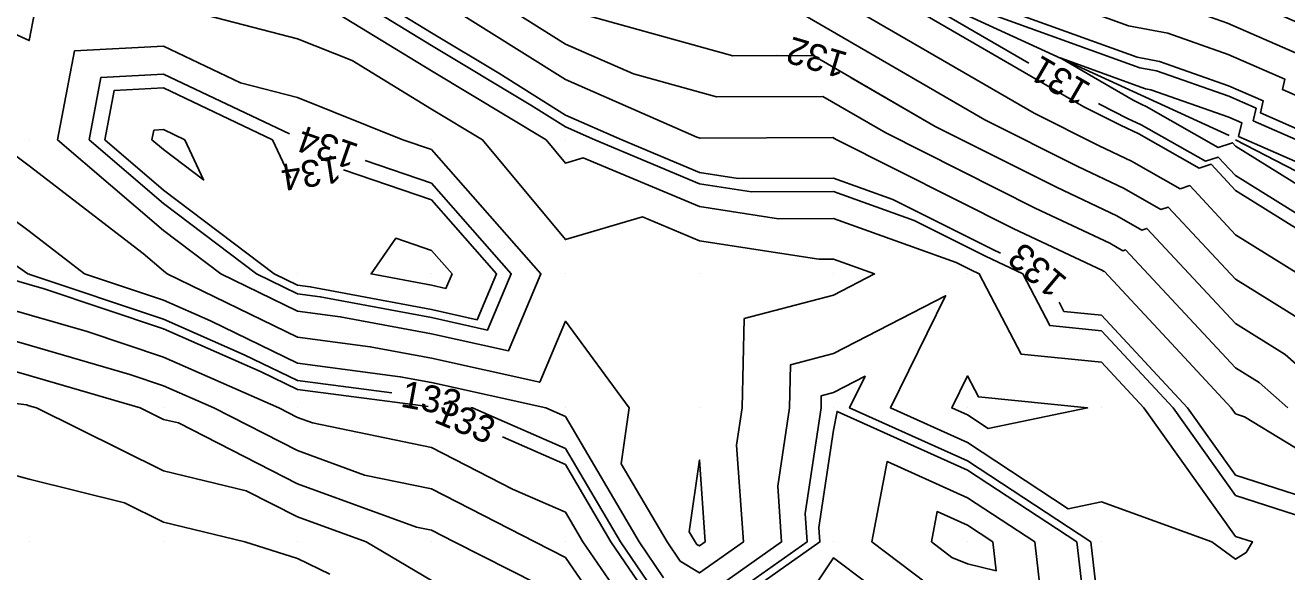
# Model space of a CAD drawing. Extents: x 2354170 to 2357230, y 866100 to 868290.
# Drawn here: x 2356119.7 to 2356213.8, y 866847.8 to 866888.6 of the extents above; entities that cross this region are included whole.
import ezdxf

# ---------------------------------------------------------------- set-up
doc = ezdxf.new("R2010")
doc.units = 0
for name, color, linetype in [('Default', 7, 'Continuous'), ('DTM Contours Minor', 7, 'Continuous'), ('DTM Contours Minor Text', 7, 'Continuous'), ('Exist DTM QL2 LIDAR Elevation Point', 7, 'Continuous'), ('PH Exist DTM Breakline', 7, 'Continuous')]:
    doc.layers.add(name, color=color, linetype=linetype)

msp = doc.modelspace()

# ---------------------------------------------------------------- linework, layer by layer
at = {"layer": 'Default'}
for points in [[(2356110.841, 866909.153), (2356125.387, 866914.853), (2356127.278, 866914.386), (2356135.435, 866906.154), (2356141.06, 866900.982), (2356149.653, 866895.756), (2356155.438, 866890.009), (2356159.985, 866887.152), (2356165.068, 866884.927), (2356171.261, 866883.209), (2356179.203, 866883.239), (2356183.884, 866880.523), (2356195.043, 866874.919), (2356200.594, 866872.295), (2356201.58, 866871.736), (2356201.777, 866871.8), (2356209.986, 866862.995), (2356211.742, 866861.902), (2356213.893, 866860.009)], [(2356215.263, 866886.159), (2356209.396, 866888.714), (2356205.571, 866890.056), (2356201.346, 866890.87), (2356180.621, 866898.342), (2356175.622, 866900.551), (2356151.244, 866909.113), (2356149.042, 866909.763), (2356140.385, 866911.938), (2356146.725, 866906.108), (2356149.139, 866904.64), (2356154.007, 866899.806), (2356165.028, 866891.75), (2356173.708, 866889.343), (2356177.721, 866889.358), (2356191.271, 866881.497), (2356198.222, 866878.006), (2356201.68, 866876.371), (2356204.422, 866874.816), (2356204.97, 866874.994), (2356209.986, 866869.614), (2356215.636, 866866.099)], [(2356113.564, 866906.43), (2356123.778, 866910.432), (2356128.229, 866909.335), (2356137.469, 866900.009), (2356139.985, 866897.982), (2356146.773, 866893.221), (2356149.909, 866891.313), (2356151.223, 866890.009), (2356159.985, 866884.503), (2356169.78, 866880.214), (2356170.038, 866880.142), (2356179.944, 866880.179), (2356180.19, 866880.036), (2356193.453, 866873.376), (2356200.051, 866870.257), (2356200.158, 866870.196), (2356200.18, 866870.203), (2356205.53, 866864.465), (2356209.667, 866860.009), (2356209.986, 866859.562), (2356210.645, 866859.349), (2356219.986, 866853.662)], [(2356191.864, 866871.833), (2356184.427, 866875.567), (2356179.985, 866877.153), (2356172.868, 866877.127), (2356169.985, 866877.571), (2356164.198, 866880.009), (2356159.985, 866881.854), (2356155.02, 866884.974), (2356149.985, 866887.998), (2356146.694, 866890.009), (2356139.985, 866894.715), (2356133.415, 866900.009), (2356129.18, 866904.283), (2356122.169, 866906.011), (2356116.287, 866903.707), (2356109.984, 866903.099), (2356107.212, 866902.782), (2356102.118, 866902.059)], [(2356222.803, 866879.679), (2356213.481, 866883.76), (2356213.66, 866884.534), (2356209.43, 866886.376), (2356204.937, 866887.952), (2356201.99, 866888.52), (2356178.46, 866897.004), (2356175.908, 866898.131), (2356153.667, 866905.942), (2356170.5, 866893.638), (2356174.931, 866892.41), (2356176.979, 866892.417), (2356194.964, 866881.983), (2356199.812, 866879.549), (2356202.223, 866878.409), (2356205.844, 866876.356), (2356206.567, 866876.59), (2356209.986, 866872.923), (2356217.583, 866868.197)], [(2356096.145, 866901.653), (2356089.984, 866901.736), (2356085.199, 866900.009), (2356081.196, 866898.797), (2356082.42, 866890.009), (2356089.984, 866882.326), (2356096.81, 866880.009), (2356099.984, 866876.927), (2356104.28, 866875.713), (2356109.984, 866875.104), (2356117.224, 866870.009), (2356119.984, 866869.222), (2356121.096, 866868.898), (2356129.985, 866865.911), (2356137.287, 866862.706), (2356139.985, 866861.394), (2356149.75, 866860.121)], [(2356190.274, 866870.289), (2356189.131, 866870.863), (2356179.985, 866874.128), (2356175.881, 866874.113), (2356169.985, 866875.022), (2356161.322, 866878.672), (2356159.985, 866878.277), (2356158.546, 866880.009), (2356149.985, 866885.151), (2356142.036, 866890.009), (2356139.985, 866891.448), (2356132.575, 866897.419), (2356129.985, 866898.709), (2356126.976, 866900.009), (2356120.56, 866901.591), (2356119.01, 866900.983)], [(2356218.574, 866879.064), (2356211.849, 866882.008), (2356212.056, 866882.909), (2356209.463, 866884.038), (2356204.302, 866885.849), (2356202.634, 866886.17), (2356176.299, 866895.665), (2356176.194, 866895.711), (2356175.283, 866896.032), (2356175.973, 866895.527), (2356176.154, 866895.477), (2356176.238, 866895.477), (2356198.657, 866882.47), (2356201.401, 866881.092), (2356202.766, 866880.447), (2356207.265, 866877.896), (2356208.164, 866878.187), (2356209.986, 866876.233), (2356219.53, 866870.295), (2356220.287, 866869.63)], [(2356155.864, 866893.774), (2356159.654, 866890.009), (2356159.985, 866889.801), (2356160.355, 866889.64), (2356172.485, 866886.276), (2356178.462, 866886.298), (2356187.577, 866881.01), (2356196.632, 866876.463), (2356201.137, 866874.333), (2356203.001, 866873.276), (2356203.373, 866873.397), (2356209.986, 866866.304), (2356213.689, 866864), (2356218.225, 866860.009), (2356219.986, 866858.937), (2356221.233, 866858.762), (2356227.109, 866859.085), (2356236.63, 866853.384), (2356238.536, 866850.009), (2356239.986, 866848.762), (2356240.816, 866848.366)], [(2356114.284, 866890.009), (2356119.984, 866887.404), (2356120.4, 866889.593), (2356128.253, 866890.009), (2356129.546, 866890.448), (2356129.985, 866890.258), (2356130.485, 866890.009), (2356139.985, 866887.55), (2356144.082, 866885.912), (2356149.985, 866882.304), (2356153.806, 866880.009), (2356159.985, 866872.57), (2356165.727, 866874.267), (2356169.985, 866872.473), (2356178.895, 866871.1), (2356179.985, 866871.104), (2356183.052, 866870.009), (2356179.985, 866868.429), (2356173.323, 866866.671), (2356173.178, 866860.009), (2356172.761, 866857.233), (2356173.265, 866850.009), (2356169.985, 866847.7), (2356168.557, 866848.58)], [(2356139.985, 866867.226), (2356134.264, 866870.009), (2356129.985, 866873.24), (2356122.096, 866880.009), (2356123.355, 866886.638), (2356129.985, 866886.99), (2356135.739, 866884.255), (2356139.985, 866883.156), (2356147.856, 866880.009), (2356149.985, 866879.28), (2356158.157, 866870.009), (2356155.737, 866864.257), (2356149.985, 866865.533), (2356143.185, 866866.809), (2356139.985, 866867.226)], [(2356222.589, 866874.839), (2356210.216, 866880.256), (2356210.452, 866881.284), (2356209.497, 866881.7), (2356203.668, 866883.745), (2356203.279, 866883.82), (2356196.898, 866886.121), (2356202.351, 866882.957), (2356202.991, 866882.636), (2356203.309, 866882.485), (2356208.686, 866879.436), (2356209.76, 866879.784), (2356209.986, 866879.542), (2356221.477, 866872.394)], [(2356139.985, 866869.17), (2356138.261, 866870.009), (2356129.985, 866876.258), (2356125.612, 866880.009), (2356126.31, 866883.683), (2356129.985, 866883.878), (2356138.126, 866880.009), (2356139.468, 866877.145)], [(2356129.265, 866880.728), (2356129.985, 866880.767), (2356131.579, 866880.009), (2356132.983, 866877.011), (2356129.985, 866879.275), (2356129.129, 866880.009), (2356129.265, 866880.728)], [(2356110.792, 866880.009), (2356119.984, 866873.189), (2356124.111, 866870.009), (2356129.985, 866868.035), (2356133.502, 866866.492), (2356139.985, 866863.338), (2356147.656, 866862.338), (2356149.985, 866861.901), (2356158.512, 866860.009), (2356159.985, 866859.367), (2356165.481, 866850.009), (2356167.314, 866847.338)], [(2356168.557, 866848.58), (2356167.576, 866850.009), (2356164.148, 866855.846), (2356164.739, 866860.009), (2356159.985, 866866.473), (2356158.071, 866861.923), (2356149.985, 866863.717), (2356145.42, 866864.573), (2356139.985, 866865.282), (2356130.268, 866870.009), (2356129.985, 866870.223), (2356128.476, 866871.518), (2356119.984, 866878.062), (2356117.36, 866880.009)], [(2356143.433, 866877.761), (2356149.985, 866875.519), (2356154.841, 866870.009), (2356153.403, 866866.591), (2356149.985, 866867.349), (2356140.949, 866869.044), (2356139.985, 866869.17)], [(2356169.172, 866837.72), (2356166.173, 866840.009), (2356162.345, 866842.369), (2356159.985, 866845.806), (2356151.696, 866850.009), (2356149.985, 866850.886), (2356148.879, 866851.114), (2356139.985, 866854.349), (2356131.109, 866858.885), (2356129.985, 866859.155), (2356128.263, 866860.009), (2356119.984, 866862.429), (2356116.6, 866863.394), (2356109.984, 866864.248), (2356104.856, 866865.137), (2356099.984, 866864.273), (2356092.699, 866870.009), (2356089.984, 866872.64), (2356086.751, 866873.242), (2356080.063, 866870.084)], [(2356149.985, 866869.165), (2356145.487, 866870.009), (2356147.327, 866872.667), (2356149.985, 866871.757), (2356151.526, 866870.009), (2356151.069, 866868.925), (2356149.985, 866869.165)], [(2356192.457, 866871.552), (2356191.864, 866871.833)], [(2356169.985, 866845.691), (2356176.118, 866850.009), (2356175.828, 866854.166), (2356176.706, 866860.009), (2356176.776, 866863.218), (2356179.985, 866864.065), (2356188.35, 866868.374), (2356184.237, 866860.009), (2356189.985, 866857.425), (2356197.502, 866852.492), (2356199.985, 866853.005), (2356208.21, 866850.009), (2356209.986, 866848.726), (2356210.767, 866849.227), (2356211.257, 866850.009), (2356209.986, 866850.418), (2356203.148, 866860.009), (2356199.985, 866863.415), (2356193.993, 866864.017), (2356190.867, 866870.009), (2356190.274, 866870.289)], [(2356164.83, 866844.854), (2356161.29, 866850.009), (2356159.985, 866852.231), (2356156.046, 866853.948), (2356149.985, 866857.053), (2356141.103, 866858.891), (2356139.985, 866859.297), (2356138.592, 866860.009), (2356129.985, 866863.786), (2356124.296, 866865.698), (2356119.984, 866866.958), (2356110.266, 866869.727)], [(2356234.591, 866845.67), (2356232.687, 866847.308), (2356231.531, 866840.009), (2356238.419, 866831.576), (2356229.986, 866833.387), (2356226.824, 866836.847), (2356219.986, 866837.346), (2356218.717, 866840.009), (2356219.49, 866840.505), (2356219.986, 866841.296), (2356228.402, 866841.593), (2356227.226, 866850.009), (2356219.986, 866851.024), (2356217.389, 866852.605), (2356209.986, 866854.99), (2356206.407, 866860.009), (2356199.985, 866866.926), (2356197.184, 866867.207), (2356196.827, 866867.891)], [(2356163.588, 866843.611), (2356159.985, 866848.858), (2356157.715, 866850.009), (2356149.985, 866853.969), (2356144.991, 866855.003), (2356139.985, 866856.823), (2356133.751, 866860.009), (2356129.985, 866861.661), (2356127.496, 866862.498), (2356119.984, 866864.694), (2356113.433, 866866.56)], [(2356189.985, 866859.482), (2356188.812, 866860.009), (2356189.985, 866862.394), (2356190.803, 866860.827), (2356198.946, 866860.009), (2356191.519, 866858.475), (2356189.985, 866859.482)], [(2356149.985, 866847.133), (2356145.116, 866850.009), (2356139.985, 866851.875), (2356136.168, 866853.825), (2356129.985, 866855.315), (2356120.518, 866860.009), (2356119.984, 866860.165), (2356119.766, 866860.227), (2356109.984, 866861.49)], [(2356155.288, 866857.846), (2356159.985, 866855.799), (2356163.385, 866850.009), (2356166.072, 866846.096), (2356169.985, 866843.683), (2356178.972, 866850.009), (2356178.895, 866851.099), (2356179.985, 866858.349), (2356180.249, 866859.745), (2356189.985, 866855.369), (2356198.152, 866850.009), (2356199.201, 866840.793), (2356189.985, 866842.991), (2356185.013, 866845.037), (2356179.985, 866848.821), (2356176.022, 866842.905)], [(2356142.397, 866847.596), (2356139.985, 866848.784), (2356136.068, 866850.009), (2356129.985, 866851.474), (2356127.077, 866852.916), (2356119.984, 866854.693), (2356113.593, 866856.401), (2356109.984, 866851.602), (2356109.109, 866850.884), (2356099.984, 866854.06), (2356097.488, 866852.505), (2356089.984, 866850.367), (2356089.03, 866850.963), (2356079.984, 866854.418), (2356074.441, 866855.552), (2356072.926, 866850.009), (2356071.82, 866848.172), (2356069.984, 866847.04)], [(2356169.799, 866849.823), (2356169.671, 866850.009), (2356169.225, 866850.769), (2356169.985, 866856.129), (2356170.412, 866850.009), (2356169.985, 866849.708), (2356169.799, 866849.823)], [(2356182.849, 866850.009), (2356183.985, 866856.009), (2356189.985, 866853.312), (2356195.019, 866850.009), (2356195.665, 866844.329), (2356189.985, 866845.684), (2356186.921, 866846.944), (2356182.849, 866850.009)], [(2356187.291, 866850.009), (2356187.72, 866852.274), (2356189.985, 866851.256), (2356191.886, 866850.009), (2356192.129, 866847.865), (2356189.985, 866848.376), (2356188.828, 866848.852), (2356187.291, 866850.009)]]:
    msp.add_lwpolyline(points, dxfattribs=at)
at = {"layer": 'DTM Contours Minor'}
for points in [[(2356262.67, 866867.795), (2356255.602, 866871.739), (2356249.978, 866873.803), (2356239.609, 866878.277), (2356223.016, 866884.519), (2356216.747, 866887.264), (2356216.867, 866887.785), (2356209.363, 866891.052), (2356206.206, 866892.16), (2356200.702, 866893.22), (2356182.782, 866899.681), (2356175.335, 866902.971), (2356154.194, 866910.396), (2356149.173, 866911.879), (2356129.436, 866916.838), (2356143.893, 866903.545), (2356149.396, 866900.198), (2356159.654, 866890.009), (2356159.985, 866889.801), (2356160.355, 866889.64), (2356172.485, 866886.276), (2356175.761, 866886.288)], [(2356191.334, 866871.318), (2356185.995, 866873.999), (2356179.985, 866876.144), (2356173.872, 866876.122), (2356169.985, 866876.721), (2356162.182, 866880.009), (2356159.985, 866880.971), (2356157.396, 866882.598), (2356149.985, 866887.049), (2356145.142, 866890.009), (2356139.985, 866893.626), (2356132.063, 866900.009), (2356129.497, 866902.599), (2356121.633, 866904.538), (2356117.195, 866902.799)], [(2356351.907, 866819.69), (2356351.078, 866820.047), (2356343.89, 866822.55), (2356326.545, 866829.086), (2356319.511, 866832.58), (2356310.893, 866838.644), (2356308.512, 866839.112), (2356293.258, 866844.164), (2356284.579, 866849.201), (2356275.174, 866851.839), (2356269.364, 866854.44), (2356251.634, 866864.334), (2356249.487, 866865.122), (2356227.073, 866874.792), (2356222.66, 866876.452), (2356211.304, 866881.424), (2356211.521, 866882.367), (2356209.474, 866883.259), (2356204.091, 866885.148), (2356202.849, 866885.387), (2356182.488, 866892.728), (2356194.569, 866885.719)], [(2356139.985, 866868.522), (2356136.929, 866870.009), (2356129.985, 866875.252), (2356124.44, 866880.009), (2356125.325, 866884.668), (2356129.985, 866884.915), (2356139.397, 866880.442)], [(2356181.316, 866884.643), (2356187.577, 866881.01), (2356196.632, 866876.463), (2356201.137, 866874.333), (2356203.001, 866873.276), (2356203.373, 866873.397), (2356209.986, 866866.304), (2356213.689, 866864), (2356218.225, 866860.009)], [(2356199.759, 866882.708), (2356199.889, 866882.633), (2356201.931, 866881.607), (2356202.947, 866881.127), (2356207.739, 866878.41), (2356208.696, 866878.719), (2356209.986, 866877.336), (2356220.179, 866870.995)], [(2356145.056, 866878.459), (2356149.985, 866876.773), (2356155.946, 866870.009), (2356154.181, 866865.813), (2356149.985, 866866.744), (2356141.694, 866868.299), (2356139.985, 866868.522)], [(2356109.984, 866876.968), (2356119.873, 866870.009), (2356119.984, 866869.977), (2356120.029, 866869.964), (2356129.985, 866866.619), (2356136.025, 866863.968), (2356139.985, 866862.042), (2356147.041, 866861.122)], [(2356159.985, 866845.806), (2356151.696, 866850.009), (2356149.985, 866850.886), (2356148.879, 866851.114), (2356139.985, 866854.349), (2356131.109, 866858.885), (2356129.985, 866859.155), (2356128.263, 866860.009), (2356119.984, 866862.429), (2356116.6, 866863.394), (2356109.984, 866864.248), (2356104.856, 866865.137), (2356099.984, 866864.273), (2356092.699, 866870.009), (2356089.984, 866872.64), (2356086.751, 866873.242), (2356079.984, 866870.046), (2356079.966, 866870.027), (2356079.898, 866870.009), (2356072.661, 866867.332), (2356070.576, 866867.575)], [(2356219.637, 866850.357), (2356209.986, 866853.466), (2356205.321, 866860.009), (2356199.985, 866865.756), (2356196.12, 866866.144), (2356194.103, 866870.009), (2356191.334, 866871.318)], [(2356152.937, 866860.035), (2356153.055, 866860.009), (2356159.985, 866856.988), (2356164.084, 866850.009), (2356166.486, 866846.51), (2356169.985, 866844.353), (2356178.02, 866850.009), (2356177.873, 866852.121), (2356179.059, 866860.009), (2356179.078, 866860.916), (2356179.985, 866861.155), (2356182.349, 866862.373), (2356181.187, 866860.009), (2356189.985, 866856.054), (2356199.197, 866850.009), (2356199.985, 866843.08), (2356206.563, 866840.009), (2356209.986, 866838.906), (2356212.459, 866837.535), (2356211.28, 866840.009), (2356216.582, 866843.412)]]:
    msp.add_lwpolyline(points, dxfattribs=at)
at = {"layer": 'Exist DTM QL2 LIDAR Elevation Point'}
for p, q in [((2356119.984, 866880.009), (2356119.984, 866880.009)), ((2356129.985, 866880.009), (2356129.985, 866880.009)), ((2356139.985, 866880.009), (2356139.985, 866880.009)), ((2356149.985, 866880.009), (2356149.985, 866880.009)), ((2356159.985, 866880.009), (2356159.985, 866880.009)), ((2356169.985, 866880.009), (2356169.985, 866880.009)), ((2356179.985, 866880.009), (2356179.985, 866880.009)), ((2356119.984, 866870.009), (2356119.984, 866870.009)), ((2356129.985, 866870.009), (2356129.985, 866870.009)), ((2356139.985, 866870.009), (2356139.985, 866870.009)), ((2356149.985, 866870.009), (2356149.985, 866870.009)), ((2356159.985, 866870.009), (2356159.985, 866870.009)), ((2356169.985, 866870.009), (2356169.985, 866870.009)), ((2356179.985, 866870.009), (2356179.985, 866870.009)), ((2356189.985, 866870.009), (2356189.985, 866870.009)), ((2356199.985, 866870.009), (2356199.985, 866870.009)), ((2356119.984, 866860.009), (2356119.984, 866860.009)), ((2356129.985, 866860.009), (2356129.985, 866860.009)), ((2356139.985, 866860.009), (2356139.985, 866860.009)), ((2356149.985, 866860.009), (2356149.985, 866860.009)), ((2356159.985, 866860.009), (2356159.985, 866860.009)), ((2356169.985, 866860.009), (2356169.985, 866860.009)), ((2356179.985, 866860.009), (2356179.985, 866860.009)), ((2356189.985, 866860.009), (2356189.985, 866860.009)), ((2356199.985, 866860.009), (2356199.985, 866860.009)), ((2356209.986, 866860.009), (2356209.986, 866860.009)), ((2356119.984, 866850.009), (2356119.984, 866850.009)), ((2356129.985, 866850.009), (2356129.985, 866850.009)), ((2356139.985, 866850.009), (2356139.985, 866850.009)), ((2356149.985, 866850.009), (2356149.985, 866850.009)), ((2356159.985, 866850.009), (2356159.985, 866850.009)), ((2356169.985, 866850.009), (2356169.985, 866850.009)), ((2356179.985, 866850.009), (2356179.985, 866850.009)), ((2356189.985, 866850.009), (2356189.985, 866850.009)), ((2356199.985, 866850.009), (2356199.985, 866850.009)), ((2356209.986, 866850.009), (2356209.986, 866850.009))]:
    msp.add_line(p, q, dxfattribs=at)
at = {"layer": 'PH Exist DTM Breakline'}
for points in [[(2355960.407, 866838.306), (2355986.692, 866856.201), (2356017.125, 866877.647), (2356034.802, 866892.991), (2356049.32, 866900.88), (2356058.873, 866906.056), (2356074.182, 866914.39), (2356081.673, 866920.619), (2356088.671, 866923.096), (2356094.982, 866925.134), (2356105.768, 866922.426), (2356126.575, 866918.118), (2356148.939, 866908.11), (2356209.516, 866880.335)], [(2356365.766, 866804.209), (2356344.619, 866813.316), (2356319.863, 866825.136), (2356299.241, 866833.474), (2356249.184, 866859.762), (2356209.986, 866880.009)]]:
    msp.add_lwpolyline(points, dxfattribs=at)

# ---------------------------------------------------------------- texts
at = {"layer": 'Default'}
for s, rotation, p in [('134', 188.83329, (2356143.062, 866878.838)), ('133', 140.04417, (2356197.531, 866869.596)), ('133', 337.67386, (2356150.082, 866858.972))]:
    msp.add_text(s, height=2, rotation=rotation, dxfattribs=at).set_placement(p)
at = {"layer": 'DTM Contours Minor Text'}
for s, rotation, p in [('132', 163.497, (2356181.156, 866886.469)), ('131', 149.87933, (2356199.314, 866884.122)), ('134', 160.69011, (2356144.667, 866879.633)), ('133', 349.55561, (2356147.62, 866860.108))]:
    msp.add_text(s, height=2, rotation=rotation, dxfattribs=at).set_placement(p)

doc.saveas('drawing.dxf')
